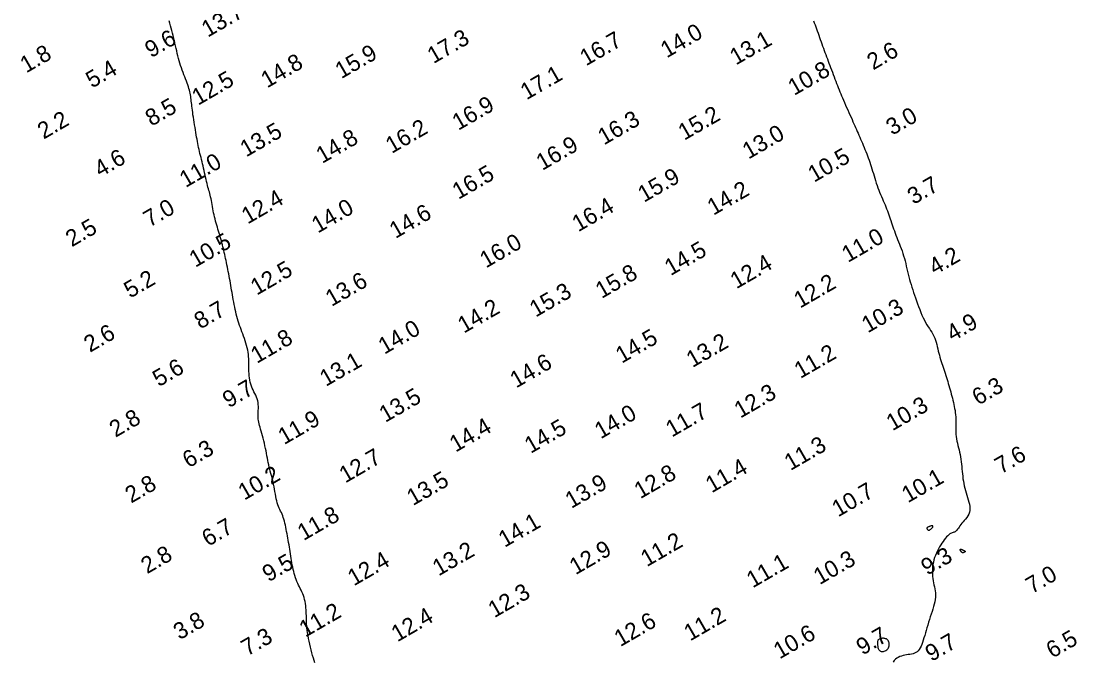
# Model space of a CAD drawing. Extents: x 3024098 to 3056816, y 418252 to 509144.
# Drawn here: x 3028157.9 to 3028475.7, y 426783.5 to 426976.3 of the extents above; entities that cross this region are included whole.
import ezdxf

# ---------------------------------------------------------------- set-up
doc = ezdxf.new("R2010")
doc.units = 0
doc.layers.add('V-CHAN-CONT-EL10', color=7, linetype='Continuous')
doc.layers.add('V-TOPO-SOUN-0911', color=7, linetype='Continuous')

msp = doc.modelspace()

# ---------------------------------------------------------------- linework, layer by layer
at = {"layer": 'V-CHAN-CONT-EL10'}
for points in [[(3028246.33, 426782.91), (3028246.1, 426783.64), (3028245.87, 426784.39), (3028245.64, 426785.17), (3028245.42, 426785.97), (3028245.2, 426786.81), (3028244.99, 426787.67), (3028244.79, 426788.55), (3028244.6, 426789.44), (3028244.42, 426790.32), (3028244.27, 426791.18), (3028244.13, 426792), (3028244.01, 426792.78), (3028243.92, 426793.49), (3028243.85, 426794.13), (3028243.81, 426794.72), (3028243.78, 426795.25), (3028243.76, 426795.75), (3028243.75, 426796.24), (3028243.75, 426796.72), (3028243.75, 426797.22), (3028243.74, 426797.74), (3028243.72, 426798.3), (3028243.68, 426798.89), (3028243.64, 426799.51), (3028243.57, 426800.14), (3028243.48, 426800.78), (3028243.37, 426801.41), (3028243.24, 426802.03), (3028243.07, 426802.63), (3028242.88, 426803.2), (3028242.66, 426803.75), (3028242.42, 426804.28), (3028242.17, 426804.8), (3028241.91, 426805.31), (3028241.65, 426805.82), (3028241.39, 426806.35), (3028241.14, 426806.88), (3028240.91, 426807.43), (3028240.69, 426808), (3028240.48, 426808.59), (3028240.29, 426809.2), (3028240.12, 426809.81), (3028239.95, 426810.44), (3028239.8, 426811.08), (3028239.65, 426811.73), (3028239.52, 426812.4), (3028239.4, 426813.06), (3028239.29, 426813.74), (3028239.18, 426814.41), (3028239.07, 426815.1), (3028238.97, 426815.78), (3028238.87, 426816.46), (3028238.76, 426817.14), (3028238.65, 426817.82), (3028238.54, 426818.5), (3028238.42, 426819.17), (3028238.31, 426819.85), (3028238.18, 426820.51), (3028238.06, 426821.18), (3028237.94, 426821.84), (3028237.81, 426822.49), (3028237.69, 426823.14), (3028237.56, 426823.78), (3028237.43, 426824.41), (3028237.29, 426825.03), (3028237.14, 426825.62), (3028236.98, 426826.19), (3028236.81, 426826.73), (3028236.63, 426827.25), (3028236.43, 426827.73), (3028236.23, 426828.19), (3028236.01, 426828.64), (3028235.79, 426829.09), (3028235.58, 426829.55), (3028235.37, 426830.03), (3028235.18, 426830.54), (3028234.99, 426831.1), (3028234.83, 426831.72), (3028234.69, 426832.38), (3028234.55, 426833.07), (3028234.43, 426833.79), (3028234.3, 426834.53), (3028234.18, 426835.27), (3028234.05, 426836), (3028233.91, 426836.72), (3028233.75, 426837.41), (3028233.59, 426838.08), (3028233.42, 426838.73), (3028233.24, 426839.37), (3028233.07, 426840.01), (3028232.9, 426840.64), (3028232.73, 426841.28), (3028232.57, 426841.92), (3028232.42, 426842.58), (3028232.29, 426843.25), (3028232.15, 426843.93), (3028232.02, 426844.63), (3028231.89, 426845.34), (3028231.75, 426846.07), (3028231.61, 426846.8), (3028231.45, 426847.56), (3028231.28, 426848.32), (3028231.1, 426849.09), (3028230.9, 426849.85), (3028230.71, 426850.61), (3028230.52, 426851.34), (3028230.32, 426852.05), (3028230.14, 426852.72), (3028229.97, 426853.35), (3028229.81, 426853.93), (3028229.66, 426854.47), (3028229.54, 426854.97), (3028229.43, 426855.45), (3028229.35, 426855.92), (3028229.28, 426856.39), (3028229.24, 426856.87), (3028229.23, 426857.37), (3028229.23, 426857.89), (3028229.26, 426858.43), (3028229.28, 426859), (3028229.31, 426859.58), (3028229.31, 426860.16), (3028229.29, 426860.74), (3028229.23, 426861.32), (3028229.12, 426861.9), (3028228.96, 426862.45), (3028228.76, 426863), (3028228.52, 426863.54), (3028228.25, 426864.08), (3028227.98, 426864.62), (3028227.71, 426865.17), (3028227.45, 426865.73), (3028227.22, 426866.31), (3028227.03, 426866.91), (3028226.87, 426867.52), (3028226.74, 426868.14), (3028226.64, 426868.78), (3028226.56, 426869.42), (3028226.51, 426870.06), (3028226.47, 426870.71), (3028226.45, 426871.35), (3028226.44, 426871.99), (3028226.44, 426872.63), (3028226.44, 426873.26), (3028226.43, 426873.9), (3028226.41, 426874.54), (3028226.37, 426875.18), (3028226.31, 426875.84), (3028226.22, 426876.51), (3028226.09, 426877.18), (3028225.94, 426877.88), (3028225.75, 426878.57), (3028225.55, 426879.27), (3028225.33, 426879.97), (3028225.09, 426880.66), (3028224.85, 426881.35), (3028224.61, 426882.02), (3028224.37, 426882.67), (3028224.13, 426883.32), (3028223.9, 426883.96), (3028223.67, 426884.6), (3028223.45, 426885.24), (3028223.24, 426885.89), (3028223.03, 426886.55), (3028222.84, 426887.23), (3028222.66, 426887.93), (3028222.49, 426888.65), (3028222.33, 426889.39), (3028222.18, 426890.13), (3028222.03, 426890.88), (3028221.89, 426891.63), (3028221.76, 426892.37), (3028221.63, 426893.11), (3028221.5, 426893.83), (3028221.38, 426894.54), (3028221.25, 426895.24), (3028221.13, 426895.94), (3028221.01, 426896.63), (3028220.89, 426897.32), (3028220.77, 426898.01), (3028220.64, 426898.71), (3028220.51, 426899.4), (3028220.38, 426900.1), (3028220.25, 426900.79), (3028220.12, 426901.48), (3028219.98, 426902.17), (3028219.85, 426902.84), (3028219.71, 426903.5), (3028219.58, 426904.15), (3028219.45, 426904.77), (3028219.31, 426905.38), (3028219.18, 426905.98), (3028219.05, 426906.57), (3028218.91, 426907.15), (3028218.77, 426907.73), (3028218.63, 426908.31), (3028218.48, 426908.89), (3028218.32, 426909.47), (3028218.17, 426910.05), (3028218, 426910.64), (3028217.83, 426911.24), (3028217.67, 426911.83), (3028217.49, 426912.43), (3028217.32, 426913.03), (3028217.14, 426913.63), (3028216.96, 426914.23), (3028216.79, 426914.83), (3028216.61, 426915.43), (3028216.44, 426916.04), (3028216.28, 426916.65), (3028216.12, 426917.26), (3028215.97, 426917.88), (3028215.83, 426918.5), (3028215.7, 426919.13), (3028215.59, 426919.76), (3028215.48, 426920.38), (3028215.37, 426921), (3028215.27, 426921.6), (3028215.16, 426922.19), (3028215.06, 426922.76), (3028214.94, 426923.3), (3028214.82, 426923.81), (3028214.69, 426924.3), (3028214.56, 426924.79), (3028214.42, 426925.26), (3028214.28, 426925.75), (3028214.13, 426926.25), (3028213.99, 426926.77), (3028213.84, 426927.33), (3028213.7, 426927.93), (3028213.55, 426928.56), (3028213.41, 426929.22), (3028213.27, 426929.89), (3028213.12, 426930.58), (3028212.98, 426931.27), (3028212.83, 426931.95), (3028212.67, 426932.63), (3028212.52, 426933.28), (3028212.36, 426933.92), (3028212.2, 426934.54), (3028212.04, 426935.15), (3028211.88, 426935.75), (3028211.73, 426936.35), (3028211.58, 426936.94), (3028211.44, 426937.54), (3028211.31, 426938.14), (3028211.18, 426938.75), (3028211.06, 426939.37), (3028210.94, 426940.01), (3028210.83, 426940.66), (3028210.71, 426941.33), (3028210.6, 426942.02), (3028210.48, 426942.74), (3028210.35, 426943.49), (3028210.23, 426944.25), (3028210.1, 426945.03), (3028209.97, 426945.8), (3028209.85, 426946.57), (3028209.73, 426947.33), (3028209.62, 426948.05), (3028209.53, 426948.75), (3028209.44, 426949.4), (3028209.37, 426950.02), (3028209.3, 426950.6), (3028209.23, 426951.15), (3028209.18, 426951.67), (3028209.12, 426952.17), (3028209.06, 426952.66), (3028209, 426953.14), (3028208.93, 426953.6), (3028208.85, 426954.07), (3028208.77, 426954.53), (3028208.66, 426955), (3028208.55, 426955.48), (3028208.41, 426955.98), (3028208.26, 426956.5), (3028208.08, 426957.04), (3028207.87, 426957.61), (3028207.65, 426958.21), (3028207.41, 426958.83), (3028207.16, 426959.47), (3028206.9, 426960.13), (3028206.64, 426960.8), (3028206.39, 426961.49), (3028206.14, 426962.19), (3028205.9, 426962.89), (3028205.68, 426963.61), (3028205.47, 426964.33), (3028205.27, 426965.05), (3028205.08, 426965.79), (3028204.89, 426966.53), (3028204.71, 426967.28), (3028204.52, 426968.04), (3028204.35, 426968.81), (3028204.17, 426969.58), (3028203.99, 426970.35), (3028203.81, 426971.13), (3028203.62, 426971.9), (3028203.43, 426972.66), (3028203.24, 426973.41), (3028203.04, 426974.16), (3028202.83, 426974.89), (3028202.62, 426975.6), (3028202.41, 426976.31)], [(3028396.45, 426976.39), (3028396.68, 426975.78), (3028396.9, 426975.18), (3028397.13, 426974.56), (3028397.36, 426973.94), (3028397.58, 426973.31), (3028397.81, 426972.67), (3028398.04, 426972.02), (3028398.27, 426971.37), (3028398.5, 426970.71), (3028398.73, 426970.05), (3028398.97, 426969.39), (3028399.2, 426968.73), (3028399.44, 426968.08), (3028399.67, 426967.43), (3028399.9, 426966.8), (3028400.14, 426966.16), (3028400.38, 426965.53), (3028400.62, 426964.89), (3028400.86, 426964.24), (3028401.11, 426963.59), (3028401.36, 426962.93), (3028401.61, 426962.25), (3028401.87, 426961.56), (3028402.13, 426960.87), (3028402.39, 426960.17), (3028402.64, 426959.48), (3028402.9, 426958.8), (3028403.15, 426958.13), (3028403.41, 426957.48), (3028403.65, 426956.84), (3028403.9, 426956.23), (3028404.14, 426955.61), (3028404.39, 426955), (3028404.65, 426954.39), (3028404.91, 426953.76), (3028405.19, 426953.11), (3028405.48, 426952.43), (3028405.78, 426951.73), (3028406.1, 426950.99), (3028406.43, 426950.25), (3028406.76, 426949.49), (3028407.09, 426948.74), (3028407.42, 426948.01), (3028407.74, 426947.29), (3028408.04, 426946.6), (3028408.33, 426945.95), (3028408.61, 426945.34), (3028408.87, 426944.74), (3028409.12, 426944.17), (3028409.37, 426943.61), (3028409.62, 426943.05), (3028409.86, 426942.49), (3028410.11, 426941.92), (3028410.37, 426941.33), (3028410.63, 426940.72), (3028410.89, 426940.11), (3028411.16, 426939.48), (3028411.43, 426938.85), (3028411.69, 426938.21), (3028411.95, 426937.57), (3028412.21, 426936.94), (3028412.46, 426936.3), (3028412.7, 426935.67), (3028412.94, 426935.04), (3028413.17, 426934.4), (3028413.4, 426933.76), (3028413.62, 426933.11), (3028413.84, 426932.44), (3028414.05, 426931.76), (3028414.26, 426931.07), (3028414.48, 426930.36), (3028414.69, 426929.65), (3028414.9, 426928.92), (3028415.12, 426928.2), (3028415.35, 426927.48), (3028415.58, 426926.77), (3028415.83, 426926.07), (3028416.09, 426925.38), (3028416.36, 426924.71), (3028416.64, 426924.04), (3028416.91, 426923.4), (3028417.19, 426922.76), (3028417.46, 426922.13), (3028417.73, 426921.51), (3028417.99, 426920.91), (3028418.23, 426920.3), (3028418.46, 426919.71), (3028418.68, 426919.11), (3028418.9, 426918.53), (3028419.1, 426917.93), (3028419.31, 426917.34), (3028419.51, 426916.75), (3028419.71, 426916.15), (3028419.92, 426915.54), (3028420.13, 426914.93), (3028420.34, 426914.3), (3028420.56, 426913.68), (3028420.79, 426913.04), (3028421.02, 426912.4), (3028421.26, 426911.76), (3028421.51, 426911.1), (3028421.77, 426910.45), (3028422.04, 426909.78), (3028422.31, 426909.11), (3028422.58, 426908.42), (3028422.85, 426907.73), (3028423.1, 426907.02), (3028423.35, 426906.29), (3028423.58, 426905.55), (3028423.8, 426904.79), (3028424, 426904.02), (3028424.2, 426903.23), (3028424.38, 426902.44), (3028424.57, 426901.64), (3028424.75, 426900.84), (3028424.94, 426900.04), (3028425.15, 426899.25), (3028425.36, 426898.47), (3028425.58, 426897.69), (3028425.82, 426896.91), (3028426.07, 426896.13), (3028426.33, 426895.34), (3028426.6, 426894.54), (3028426.88, 426893.72), (3028427.17, 426892.88), (3028427.47, 426892.01), (3028427.77, 426891.14), (3028428.09, 426890.25), (3028428.42, 426889.38), (3028428.75, 426888.52), (3028429.1, 426887.68), (3028429.45, 426886.89), (3028429.82, 426886.14), (3028430.2, 426885.45), (3028430.59, 426884.81), (3028430.97, 426884.21), (3028431.35, 426883.63), (3028431.72, 426883.07), (3028432.07, 426882.51), (3028432.39, 426881.95), (3028432.68, 426881.37), (3028432.94, 426880.77), (3028433.16, 426880.14), (3028433.36, 426879.5), (3028433.54, 426878.85), (3028433.71, 426878.19), (3028433.87, 426877.53), (3028434.02, 426876.88), (3028434.18, 426876.23), (3028434.35, 426875.6), (3028434.52, 426874.98), (3028434.71, 426874.36), (3028434.9, 426873.76), (3028435.09, 426873.16), (3028435.28, 426872.57), (3028435.48, 426871.97), (3028435.68, 426871.37), (3028435.88, 426870.77), (3028436.08, 426870.16), (3028436.27, 426869.55), (3028436.47, 426868.94), (3028436.66, 426868.33), (3028436.85, 426867.71), (3028437.04, 426867.08), (3028437.23, 426866.45), (3028437.41, 426865.82), (3028437.59, 426865.19), (3028437.77, 426864.56), (3028437.94, 426863.92), (3028438.1, 426863.29), (3028438.27, 426862.66), (3028438.42, 426862.03), (3028438.57, 426861.41), (3028438.71, 426860.79), (3028438.83, 426860.17), (3028438.95, 426859.55), (3028439.06, 426858.93), (3028439.15, 426858.31), (3028439.22, 426857.69), (3028439.28, 426857.06), (3028439.31, 426856.42), (3028439.32, 426855.77), (3028439.32, 426855.11), (3028439.31, 426854.45), (3028439.3, 426853.78), (3028439.29, 426853.1), (3028439.3, 426852.43), (3028439.34, 426851.76), (3028439.4, 426851.09), (3028439.5, 426850.42), (3028439.63, 426849.75), (3028439.78, 426849.09), (3028439.94, 426848.42), (3028440.12, 426847.75), (3028440.29, 426847.07), (3028440.45, 426846.39), (3028440.6, 426845.69), (3028440.72, 426844.98), (3028440.83, 426844.27), (3028440.91, 426843.54), (3028440.99, 426842.81), (3028441.06, 426842.08), (3028441.13, 426841.34), (3028441.2, 426840.6), (3028441.27, 426839.87), (3028441.36, 426839.14), (3028441.45, 426838.41), (3028441.56, 426837.69), (3028441.69, 426836.97), (3028441.83, 426836.25), (3028441.99, 426835.54), (3028442.17, 426834.83), (3028442.37, 426834.12), (3028442.59, 426833.42), (3028442.82, 426832.72), (3028443.05, 426832.03), (3028443.25, 426831.36), (3028443.41, 426830.7), (3028443.52, 426830.06), (3028443.56, 426829.44), (3028443.52, 426828.85), (3028443.39, 426828.29), (3028443.18, 426827.75), (3028442.9, 426827.23), (3028442.58, 426826.74), (3028442.22, 426826.27), (3028441.85, 426825.82), (3028441.48, 426825.39), (3028441.14, 426824.97), (3028440.83, 426824.57), (3028440.54, 426824.19), (3028440.29, 426823.82), (3028440.06, 426823.49), (3028439.84, 426823.19), (3028439.64, 426822.93), (3028439.45, 426822.71), (3028439.25, 426822.53), (3028439.06, 426822.41), (3028438.87, 426822.32), (3028438.66, 426822.26), (3028438.45, 426822.2), (3028438.23, 426822.14), (3028437.99, 426822.05), (3028437.73, 426821.93), (3028437.46, 426821.76), (3028437.16, 426821.52), (3028436.85, 426821.23), (3028436.51, 426820.88), (3028436.17, 426820.47), (3028435.82, 426820.02), (3028435.46, 426819.53), (3028435.11, 426819.01), (3028434.75, 426818.45), (3028434.4, 426817.87), (3028434.06, 426817.26), (3028433.74, 426816.64), (3028433.44, 426815.99), (3028433.17, 426815.32), (3028432.92, 426814.64), (3028432.71, 426813.95), (3028432.53, 426813.24), (3028432.4, 426812.53), (3028432.32, 426811.82), (3028432.27, 426811.1), (3028432.25, 426810.38), (3028432.27, 426809.68), (3028432.32, 426808.98), (3028432.39, 426808.3), (3028432.49, 426807.65), (3028432.6, 426807.01), (3028432.72, 426806.39), (3028432.85, 426805.79), (3028432.96, 426805.19), (3028433.06, 426804.59), (3028433.13, 426803.98), (3028433.16, 426803.35), (3028433.15, 426802.71), (3028433.08, 426802.04), (3028432.96, 426801.35), (3028432.8, 426800.64), (3028432.6, 426799.9), (3028432.38, 426799.15), (3028432.14, 426798.37), (3028431.88, 426797.59), (3028431.62, 426796.78), (3028431.37, 426795.97), (3028431.11, 426795.15), (3028430.86, 426794.33), (3028430.62, 426793.52), (3028430.38, 426792.72), (3028430.14, 426791.93), (3028429.92, 426791.17), (3028429.7, 426790.44), (3028429.48, 426789.74), (3028429.27, 426789.09), (3028429.05, 426788.48), (3028428.83, 426787.92), (3028428.58, 426787.41), (3028428.31, 426786.96), (3028428.01, 426786.57), (3028427.67, 426786.26), (3028427.29, 426786.01), (3028426.87, 426785.82), (3028426.42, 426785.68), (3028425.94, 426785.57), (3028425.45, 426785.49), (3028424.94, 426785.41), (3028424.43, 426785.34), (3028423.91, 426785.25), (3028423.4, 426785.14), (3028422.9, 426784.99), (3028422.42, 426784.81), (3028421.96, 426784.59), (3028421.52, 426784.32), (3028421.12, 426784), (3028420.77, 426783.62), (3028420.45, 426783.19)]]:
    msp.add_lwpolyline(points, dxfattribs=at)
for points in [[(3028430.59, 426823.42), (3028430.6, 426823.38), (3028430.61, 426823.34), (3028430.63, 426823.3), (3028430.65, 426823.26), (3028430.68, 426823.22), (3028430.71, 426823.17), (3028430.75, 426823.12), (3028430.79, 426823.07), (3028430.84, 426823.02), (3028430.9, 426822.97), (3028430.96, 426822.92), (3028431.03, 426822.89), (3028431.11, 426822.87), (3028431.19, 426822.86), (3028431.29, 426822.88), (3028431.39, 426822.92), (3028431.51, 426822.98), (3028431.62, 426823.06), (3028431.74, 426823.16), (3028431.86, 426823.26), (3028431.97, 426823.37), (3028432.08, 426823.48), (3028432.18, 426823.6), (3028432.26, 426823.71), (3028432.33, 426823.81), (3028432.38, 426823.91), (3028432.42, 426824), (3028432.42, 426824.07), (3028432.4, 426824.13), (3028432.36, 426824.17), (3028432.28, 426824.2), (3028432.16, 426824.21), (3028432.02, 426824.19), (3028431.86, 426824.17), (3028431.69, 426824.13), (3028431.51, 426824.08), (3028431.33, 426824.02), (3028431.17, 426823.96), (3028431.03, 426823.9), (3028430.91, 426823.84), (3028430.81, 426823.78), (3028430.73, 426823.72), (3028430.68, 426823.66), (3028430.64, 426823.61), (3028430.61, 426823.56), (3028430.6, 426823.51), (3028430.59, 426823.46)], [(3028440.8, 426816.57), (3028440.74, 426816.67), (3028440.69, 426816.78), (3028440.65, 426816.88), (3028440.63, 426816.98), (3028440.63, 426817.06), (3028440.64, 426817.12), (3028440.68, 426817.16), (3028440.74, 426817.17), (3028440.83, 426817.16), (3028440.93, 426817.14), (3028441.04, 426817.09), (3028441.17, 426817.04), (3028441.29, 426816.97), (3028441.43, 426816.91), (3028441.56, 426816.85), (3028441.68, 426816.79), (3028441.79, 426816.74), (3028441.9, 426816.69), (3028441.99, 426816.65), (3028442.06, 426816.6), (3028442.12, 426816.57), (3028442.15, 426816.53), (3028442.16, 426816.49), (3028442.15, 426816.45), (3028442.11, 426816.4), (3028442.06, 426816.36), (3028441.99, 426816.32), (3028441.92, 426816.28), (3028441.85, 426816.24), (3028441.78, 426816.21), (3028441.72, 426816.18), (3028441.66, 426816.16), (3028441.62, 426816.14), (3028441.59, 426816.12), (3028441.57, 426816.1), (3028441.55, 426816.09), (3028441.54, 426816.08), (3028441.53, 426816.07), (3028441.52, 426816.06), (3028441.52, 426816.05), (3028441.52, 426816.04), (3028441.51, 426816.04), (3028441.5, 426816.03), (3028441.48, 426816.03), (3028441.46, 426816.04), (3028441.43, 426816.05), (3028441.4, 426816.06), (3028441.35, 426816.08), (3028441.29, 426816.11), (3028441.23, 426816.15), (3028441.16, 426816.19), (3028441.08, 426816.25), (3028441.01, 426816.31), (3028440.94, 426816.39), (3028440.87, 426816.47)], [(3028416.1, 426786.93), (3028416.2, 426786.79), (3028416.33, 426786.66), (3028416.48, 426786.54), (3028416.64, 426786.45), (3028416.83, 426786.37), (3028417.03, 426786.33), (3028417.25, 426786.32), (3028417.5, 426786.35), (3028417.75, 426786.42), (3028418, 426786.52), (3028418.25, 426786.66), (3028418.48, 426786.82), (3028418.7, 426787.02), (3028418.89, 426787.25), (3028419.04, 426787.5), (3028419.15, 426787.77), (3028419.23, 426788.05), (3028419.26, 426788.35), (3028419.25, 426788.64), (3028419.21, 426788.93), (3028419.14, 426789.2), (3028419.04, 426789.45), (3028418.91, 426789.67), (3028418.75, 426789.85), (3028418.58, 426790), (3028418.38, 426790.12), (3028418.17, 426790.21), (3028417.95, 426790.27), (3028417.72, 426790.31), (3028417.48, 426790.33), (3028417.25, 426790.33), (3028417.03, 426790.31), (3028416.81, 426790.28), (3028416.6, 426790.23), (3028416.41, 426790.17), (3028416.23, 426790.08), (3028416.08, 426789.98), (3028415.95, 426789.87), (3028415.85, 426789.73), (3028415.77, 426789.58), (3028415.73, 426789.41), (3028415.7, 426789.23), (3028415.69, 426789.04), (3028415.7, 426788.85), (3028415.71, 426788.66), (3028415.73, 426788.47), (3028415.75, 426788.29), (3028415.77, 426788.11), (3028415.78, 426787.95), (3028415.8, 426787.79), (3028415.82, 426787.65), (3028415.85, 426787.5), (3028415.88, 426787.36), (3028415.94, 426787.22), (3028416.01, 426787.08)]]:
    msp.add_lwpolyline(points, close=True, dxfattribs=at)

# ---------------------------------------------------------------- texts
at = {"layer": 'V-TOPO-SOUN-0911'}
for s, p in [('13.7 ', (3028214.04, 426971.25)), ('14.0 ', (3028352.25, 426965.02)), ('9.6', (3028196.98, 426965.06)), ('17.3 ', (3028282.02, 426963.31)), ('16.7 ', (3028327.95, 426962.62)), ('13.1 ', (3028373.08, 426962.87)), ('1.8', (3028159.41, 426960.5)), ('15.9 ', (3028254.26, 426958.75)), ('2.6', (3028414.4, 426961.39)), ('14.8 ', (3028231.92, 426955.96)), ('5.4', (3028179.2, 426955.94)), ('17.1 ', (3028310.05, 426952.4)), ('10.8 ', (3028390.61, 426953.7)), ('12.5 ', (3028211.14, 426950.75)), ('8.5', (3028197.1, 426944.45)), ('16.9 ', (3028289.5, 426943.2)), ('15.2 ', (3028357.54, 426940.21)), ('3.0', (3028420.13, 426941.7)), ('2.2', (3028164.66, 426940.55)), ('16.2 ', (3028269.45, 426936.24)), ('16.3 ', (3028333.36, 426938.8)), ('13.5 ', (3028225.64, 426935.19)), ('14.8 ', (3028248.52, 426933.23)), ('13.0 ', (3028376.88, 426934.54)), ('16.9 ', (3028314.79, 426931.13)), ('4.6', (3028181.72, 426929.1)), ('10.5 ', (3028396.61, 426927.55)), ('11.0 ', (3028207.4, 426925.97)), ('16.5 ', (3028289.52, 426922.4)), ('15.9 ', (3028345.4, 426921.51)), ('14.2 ', (3028366.3, 426917.61)), ('3.7', (3028426.57, 426920.86)), ('12.4 ', (3028226.08, 426914.98)), ('7.0', (3028196.54, 426914.04)), ('14.0 ', (3028247.19, 426912.23)), ('14.6 ', (3028270.6, 426910.63)), ('16.4 ', (3028325.59, 426912.62)), ('2.5', (3028173.12, 426908.1)), ('10.5 ', (3028210.32, 426901.93)), ('16.0 ', (3028297.82, 426901.73)), ('11.0 ', (3028406.81, 426903.4)), ('14.5 ', (3028353.43, 426899.43)), ('4.2', (3028433, 426899.64)), ('12.4 ', (3028373.23, 426895.46)), ('12.5 ', (3028228.79, 426893.53)), ('15.8 ', (3028332.64, 426892.54)), ('5.2', (3028190.68, 426892.65)), ('13.6 ', (3028251.34, 426890.15)), ('12.2 ', (3028392.39, 426889.62)), ('15.3 ', (3028312.79, 426886.93)), ('8.7', (3028211.81, 426883.33)), ('14.2 ', (3028291.17, 426882.08)), ('10.3 ', (3028412.79, 426882.18)), ('14.0 ', (3028267.24, 426875.74)), ('4.9', (3028438.32, 426879.62)), ('2.6', (3028178.6, 426876.32)), ('11.8 ', (3028228.84, 426872.99)), ('14.5 ', (3028338.7, 426873.02)), ('13.2 ', (3028360, 426871.74)), ('13.1 ', (3028249.62, 426866.05)), ('14.6 ', (3028306.92, 426865.58)), ('11.2 ', (3028392.48, 426868.43)), ('5.6', (3028199.31, 426865.95)), ('9.7', (3028220.37, 426859.58)), ('12.3 ', (3028374.41, 426856.49)), ('6.3', (3028446.03, 426860.37)), ('13.5 ', (3028267.51, 426855.21)), ('14.0 ', (3028332.36, 426850.25)), ('11.7 ', (3028353.8, 426850.78)), ('10.3 ', (3028420.21, 426852.68)), ('2.8', (3028186.28, 426850.72)), ('11.9 ', (3028237.07, 426848.52)), ('14.4 ', (3028288.68, 426846.25)), ('14.5 ', (3028311.27, 426845.86)), ('11.3 ', (3028389.5, 426840.71)), ('6.3', (3028208.3, 426841.5)), ('12.7 ', (3028255.48, 426836.97)), ('7.6', (3028452.88, 426839.7)), ('11.4 ', (3028365.78, 426833.98)), ('10.2 ', (3028225.06, 426831.78)), ('12.8 ', (3028344.29, 426832.21)), ('2.8', (3028191.01, 426830.9)), ('13.5 ', (3028275.84, 426830.14)), ('13.9 ', (3028323.52, 426829.29)), ('10.1 ', (3028424.85, 426830.98)), ('10.7 ', (3028403.84, 426826.73)), ('11.8 ', (3028242.91, 426819.61)), ('6.7', (3028214.14, 426817.85)), ('14.1 ', (3028303.43, 426817.56)), ('13.2 ', (3028283.56, 426808.95)), ('12.9 ', (3028324.8, 426809.31)), ('11.2 ', (3028346.26, 426811.74)), ('2.8', (3028195.8, 426809.61)), ('9.5', (3028232.34, 426807.15)), ('12.4 ', (3028258.04, 426805.96)), ('10.3 ', (3028398.29, 426806.32)), ('9.3', (3028430.67, 426809.15)), ('11.1 ', (3028378.13, 426805.35)), ('7.0', (3028462.19, 426803.61)), ('12.3 ', (3028300.33, 426796.35)), ('11.2 ', (3028243.44, 426790.51)), ('3.8', (3028205.57, 426789.7)), ('12.4 ', (3028271.16, 426789.1)), ('12.6 ', (3028338.28, 426787.66)), ('11.2 ', (3028359.28, 426789.36)), ('10.6 ', (3028386.25, 426783.95)), ('9.7', (3028411.18, 426785.1)), ('7.3', (3028225.98, 426784.84)), ('9.7', (3028431.95, 426783.17)), ('6.5', (3028468.36, 426784.18))]:
    msp.add_text(s, height=5, rotation=30, dxfattribs=at).set_placement(p)

doc.saveas('drawing.dxf')
